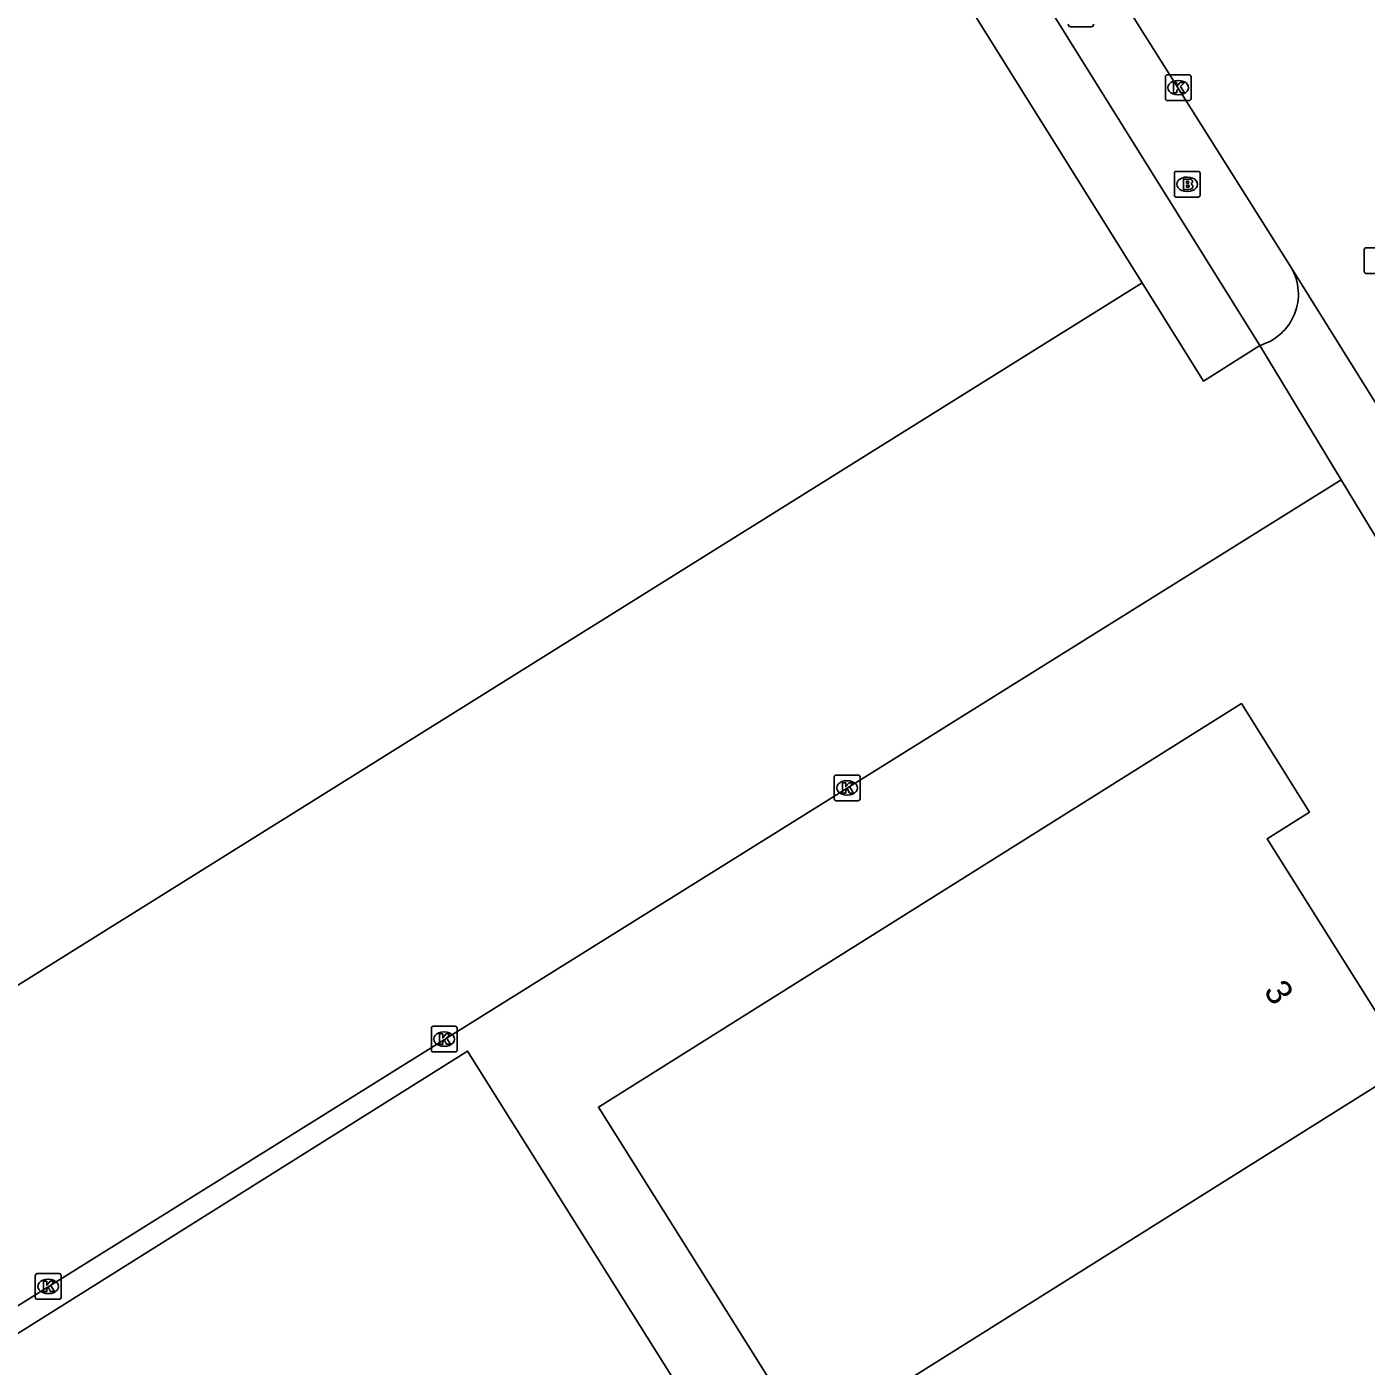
# Model space of a CAD drawing. Extents: x 158461 to 159795, y 387220 to 388672.
# Drawn here: x 158555.4 to 158607.5, y 387760.9 to 387813 of the extents above; entities that cross this region are included whole.
import ezdxf

# ---------------------------------------------------------------- set-up
doc = ezdxf.new("R2010")
doc.units = 0
for name, color, linetype in [('IMGEO_Brandkraan', 7, 'Continuous'), ('IMGEO_Kolk', 7, 'Continuous'), ('IMGEO_Pand', 7, 'Continuous'), ('IMGEO_Pand_nummerreeks', 7, 'Continuous'), ('IMGEO_Rijbaan_lokaal_gesloten', 7, 'Continuous'), ('IMGEO_Rijbaan_lokaal_open', 7, 'Continuous'), ('IMGEO_Rioolput', 7, 'Continuous'), ('IMGEO_Voetpad_open', 7, 'Continuous'), ('IMGEO_Wegwijzer', 7, 'Continuous')]:
    doc.layers.add(name, color=color, linetype=linetype)

msp = doc.modelspace()

# ---------------------------------------------------------------- linework, layer by layer
at = {"layer": 'IMGEO_Brandkraan'}
for p, q in [((158600.099, 387807.396), (158600.951, 387807.396)), ((158600.024, 387806.47), (158600.024, 387807.322)), ((158600.512, 387807.176), (158600.537, 387807.176)), ((158601.025, 387807.322), (158601.025, 387806.47)), ((158600.951, 387806.396), (158600.099, 387806.396)), ((158600.535, 387806.616), (158600.51, 387806.616))]:
    msp.add_line(p, q, dxfattribs=at)
for points in [[(158600.099, 387807.396), (158600.951, 387807.396)], [(158600.024, 387806.47), (158600.024, 387807.322)], [(158600.372, 387807.096), (158600.372, 387806.696), (158600.585, 387806.696)], [(158600.603, 387807.096), (158600.372, 387807.096)], [(158600.551, 387807.015), (158600.497, 387807.015), (158600.497, 387806.939)], [(158600.497, 387806.939), (158600.55, 387806.939)], [(158600.559, 387806.863), (158600.497, 387806.863), (158600.497, 387806.782)], [(158601.025, 387807.322), (158601.025, 387806.47)], [(158600.951, 387806.396), (158600.099, 387806.396)], [(158600.497, 387806.782), (158600.559, 387806.782)]]:
    msp.add_lwpolyline(points, dxfattribs=at)
for centre, radius, start, end in [((158600.101, 387807.32), 0.0765, 91.552, 178.448), ((158600.101, 387807.32), 0.0765, 91.552, 178.448), ((158600.949, 387807.32), 0.0765, 1.552, 88.448), ((158600.949, 387807.32), 0.0765, 1.552, 88.448), ((158600.552, 387806.977), 0.0379, 267.8285, 90.9355), ((158600.56, 387806.822), 0.0404, 269.8759, 90.5077), ((158600.607, 387806.951), 0.145, 59.4692, 91.5367), ((158600.632, 387806.998), 0.0922, 285.5137, 58.1501), ((158600.637, 387806.806), 0.105, 301.3115, 78.989), ((158600.101, 387806.472), 0.0765, 181.552, 268.448), ((158600.101, 387806.472), 0.0765, 181.552, 268.448), ((158600.591, 387806.947), 0.251, 268.6676, 293.5347), ((158600.949, 387806.472), 0.0765, 271.552, 358.448), ((158600.949, 387806.472), 0.0765, 271.552, 358.448)]:
    msp.add_arc(centre, radius, start, end, dxfattribs=at)
for centre, major_axis, ratio, start_param, end_param in [((158600.511, 387806.896), (-0.387, 0.002), 0.722429, 4.712389, 7.853982), ((158600.536, 387806.896), (-0.39, 0.002), 0.717154, 1.570796, 4.712389)]:
    msp.add_ellipse(centre, major_axis=major_axis, ratio=ratio, start_param=start_param, end_param=end_param, dxfattribs=at)
at = {"layer": 'IMGEO_Kolk'}
for p, q in [((158599.674, 387810.226), (158599.674, 387811.078)), ((158599.749, 387811.152), (158600.601, 387811.152)), ((158600.675, 387811.078), (158600.675, 387810.226)), ((158600.162, 387810.932), (158600.187, 387810.932)), ((158600.601, 387810.152), (158599.749, 387810.152)), ((158600.185, 387810.372), (158600.16, 387810.372)), ((158586.802, 387783.005), (158586.802, 387783.857)), ((158586.877, 387783.931), (158587.729, 387783.931)), ((158587.29, 387783.711), (158587.315, 387783.711)), ((158587.803, 387783.857), (158587.803, 387783.005)), ((158587.729, 387782.931), (158586.877, 387782.931)), ((158587.313, 387783.151), (158587.288, 387783.151)), ((158571.136, 387773.238), (158571.136, 387774.09)), ((158571.211, 387774.164), (158572.063, 387774.164)), ((158572.137, 387774.09), (158572.137, 387773.238)), ((158571.624, 387773.944), (158571.649, 387773.944)), ((158572.063, 387773.164), (158571.211, 387773.164)), ((158571.647, 387773.384), (158571.622, 387773.384)), ((158555.74, 387763.624), (158555.74, 387764.476)), ((158555.815, 387764.55), (158556.667, 387764.55)), ((158556.228, 387764.33), (158556.253, 387764.33)), ((158556.741, 387764.476), (158556.741, 387763.624)), ((158556.251, 387763.77), (158556.226, 387763.77)), ((158556.667, 387763.55), (158555.815, 387763.55))]:
    msp.add_line(p, q, dxfattribs=at)
for points in [[(158599.674, 387810.226), (158599.674, 387811.078)], [(158599.749, 387811.152), (158600.601, 387811.152)], [(158600.675, 387811.078), (158600.675, 387810.226)], [(158599.995, 387810.852), (158600.118, 387810.852), (158600.118, 387810.701), (158600.248, 387810.852), (158600.412, 387810.852), (158600.266, 387810.701), (158600.419, 387810.452), (158600.267, 387810.452), (158600.182, 387810.616), (158600.118, 387810.549), (158600.118, 387810.452), (158599.995, 387810.452), (158599.995, 387810.852)], [(158600.601, 387810.152), (158599.749, 387810.152)], [(158586.802, 387783.005), (158586.802, 387783.857)], [(158586.877, 387783.931), (158587.729, 387783.931)], [(158587.123, 387783.631), (158587.246, 387783.631), (158587.246, 387783.48), (158587.376, 387783.631), (158587.54, 387783.631), (158587.394, 387783.48), (158587.547, 387783.231), (158587.395, 387783.231), (158587.31, 387783.395), (158587.246, 387783.328), (158587.246, 387783.231), (158587.123, 387783.231), (158587.123, 387783.631)], [(158587.803, 387783.857), (158587.803, 387783.005)], [(158587.729, 387782.931), (158586.877, 387782.931)], [(158571.136, 387773.238), (158571.136, 387774.09)], [(158571.211, 387774.164), (158572.063, 387774.164)], [(158572.137, 387774.09), (158572.137, 387773.238)], [(158571.457, 387773.864), (158571.58, 387773.864), (158571.58, 387773.713), (158571.71, 387773.864), (158571.874, 387773.864), (158571.728, 387773.713), (158571.881, 387773.464), (158571.729, 387773.464), (158571.644, 387773.628), (158571.58, 387773.561), (158571.58, 387773.464), (158571.457, 387773.464), (158571.457, 387773.864)], [(158572.063, 387773.164), (158571.211, 387773.164)], [(158555.74, 387763.624), (158555.74, 387764.476)], [(158555.815, 387764.55), (158556.667, 387764.55)], [(158556.061, 387764.25), (158556.184, 387764.25), (158556.184, 387764.099), (158556.314, 387764.25), (158556.478, 387764.25), (158556.332, 387764.099), (158556.485, 387763.85), (158556.333, 387763.85), (158556.248, 387764.014), (158556.184, 387763.947), (158556.184, 387763.85), (158556.061, 387763.85), (158556.061, 387764.25)], [(158556.741, 387764.476), (158556.741, 387763.624)], [(158556.667, 387763.55), (158555.815, 387763.55)]]:
    msp.add_lwpolyline(points, dxfattribs=at)
for centre, start, end in [((158599.751, 387811.076), 91.552, 178.448), ((158599.751, 387811.076), 91.552, 178.448), ((158600.599, 387811.076), 1.552, 88.448), ((158600.599, 387811.076), 1.552, 88.448), ((158599.751, 387810.228), 181.552, 268.448), ((158599.751, 387810.228), 181.552, 268.448), ((158600.599, 387810.228), 271.552, 358.448), ((158600.599, 387810.228), 271.552, 358.448), ((158586.879, 387783.855), 91.552, 178.448), ((158586.879, 387783.855), 91.552, 178.448), ((158587.727, 387783.855), 1.552, 88.448), ((158587.727, 387783.855), 1.552, 88.448), ((158586.879, 387783.007), 181.552, 268.448), ((158586.879, 387783.007), 181.552, 268.448), ((158587.727, 387783.007), 271.552, 358.448), ((158587.727, 387783.007), 271.552, 358.448), ((158571.213, 387774.088), 91.552, 178.448), ((158571.213, 387774.088), 91.552, 178.448), ((158572.061, 387774.088), 1.552, 88.448), ((158572.061, 387774.088), 1.552, 88.448), ((158571.213, 387773.24), 181.552, 268.448), ((158571.213, 387773.24), 181.552, 268.448), ((158572.061, 387773.24), 271.552, 358.448), ((158572.061, 387773.24), 271.552, 358.448), ((158555.817, 387764.474), 91.552, 178.448), ((158555.817, 387764.474), 91.552, 178.448), ((158556.665, 387764.474), 1.552, 88.448), ((158556.665, 387764.474), 1.552, 88.448), ((158555.817, 387763.626), 181.552, 268.448), ((158555.817, 387763.626), 181.552, 268.448), ((158556.665, 387763.626), 271.552, 358.448), ((158556.665, 387763.626), 271.552, 358.448)]:
    msp.add_arc(centre, 0.0765, start, end, dxfattribs=at)
for centre, major_axis, ratio, start_param, end_param in [((158600.161, 387810.652), (-0.387, 0.002), 0.722429, 4.712389, 7.853982), ((158600.186, 387810.652), (-0.39, 0.002), 0.717154, 1.570796, 4.712389), ((158587.289, 387783.431), (-0.387, 0.002), 0.722429, 4.712389, 7.853982), ((158587.314, 387783.431), (-0.39, 0.002), 0.717154, 1.570796, 4.712389), ((158571.623, 387773.664), (-0.387, 0.002), 0.722429, 4.712389, 7.853982), ((158571.648, 387773.664), (-0.39, 0.002), 0.717154, 1.570796, 4.712389), ((158556.227, 387764.05), (-0.387, 0.002), 0.722429, 4.712389, 7.853982), ((158556.252, 387764.05), (-0.39, 0.002), 0.717154, 1.570796, 4.712389)]:
    msp.add_ellipse(centre, major_axis=major_axis, ratio=ratio, start_param=start_param, end_param=end_param, dxfattribs=at)
at = {"layer": 'IMGEO_Pand'}
for points in [[(158598.774, 387803.062), (158591.008, 387815.497)], [(158543.85, 387768.758), (158598.774, 387803.062)], [(158585.81, 387757.993), (158577.633, 387771.021), (158602.63, 387786.71), (158605.28, 387782.489), (158603.633, 387781.456), (158609.16, 387772.65)], [(158556.592, 387744.011), (158555.708, 387743.457), (158551.601, 387750), (158547.073, 387757.215), (158572.545, 387773.202), (158581.147, 387759.496)], [(158609.16, 387772.65), (158585.81, 387757.993)]]:
    msp.add_lwpolyline(points, dxfattribs=at)
at = {"layer": 'IMGEO_Rijbaan_lokaal_gesloten'}
for points in [[(158604.563, 387803.663), (158597.915, 387814.224)], [(158612.487, 387790.962), (158604.563, 387803.663)]]:
    msp.add_lwpolyline(points, dxfattribs=at)
at = {"layer": 'IMGEO_Rijbaan_lokaal_open'}
for points in [[(158603.345, 387800.635), (158601.158, 387799.246), (158598.774, 387803.062)], [(158603.345, 387800.635), (158606.512, 387795.408)], [(158606.512, 387795.408), (158536.155, 387751.508)], [(158609.105, 387791.13), (158606.512, 387795.408)]]:
    msp.add_lwpolyline(points, dxfattribs=at)
at = {"layer": 'IMGEO_Rioolput'}
for p, q in [((158607.406, 387803.502), (158607.406, 387804.354)), ((158607.481, 387804.428), (158608.333, 387804.428)), ((158608.333, 387803.428), (158607.481, 387803.428))]:
    msp.add_line(p, q, dxfattribs=at)
for points in [[(158607.406, 387803.502), (158607.406, 387804.354)], [(158607.481, 387804.428), (158608.333, 387804.428)], [(158608.333, 387803.428), (158607.481, 387803.428)]]:
    msp.add_lwpolyline(points, dxfattribs=at)
for centre, start, end in [((158607.483, 387804.352), 91.552, 178.448), ((158607.483, 387804.352), 91.552, 178.448), ((158607.483, 387803.504), 181.552, 268.448), ((158607.483, 387803.504), 181.552, 268.448)]:
    msp.add_arc(centre, 0.0765, start, end, dxfattribs=at)
at = {"layer": 'IMGEO_Voetpad_open'}
msp.add_lwpolyline([(158593.735, 387816.05), (158603.345, 387800.635)], dxfattribs=at)
msp.add_arc((158602.776, 387802.623), 2.068, 285.9845, 30.191, dxfattribs=at)
at = {"layer": 'IMGEO_Wegwijzer'}
for p, q in [((158596.785, 387813.018), (158595.995, 387813.018)), ((158595.995, 387813.018), (158596.785, 387813.018))]:
    msp.add_line(p, q, dxfattribs=at)
for centre, start, end in [((158595.995, 387813.118), 180, 270), ((158595.995, 387813.118), 180, 270), ((158596.785, 387813.118), 270, 0), ((158596.785, 387813.118), 270, 0)]:
    msp.add_arc(centre, 0.1, start, end, dxfattribs=at)

# ---------------------------------------------------------------- texts
at = {"layer": 'IMGEO_Pand_nummerreeks'}
msp.add_text('3', height=1, rotation=302.1117, dxfattribs=at).set_placement((158603.472, 387775.542))

doc.saveas('drawing.dxf')
